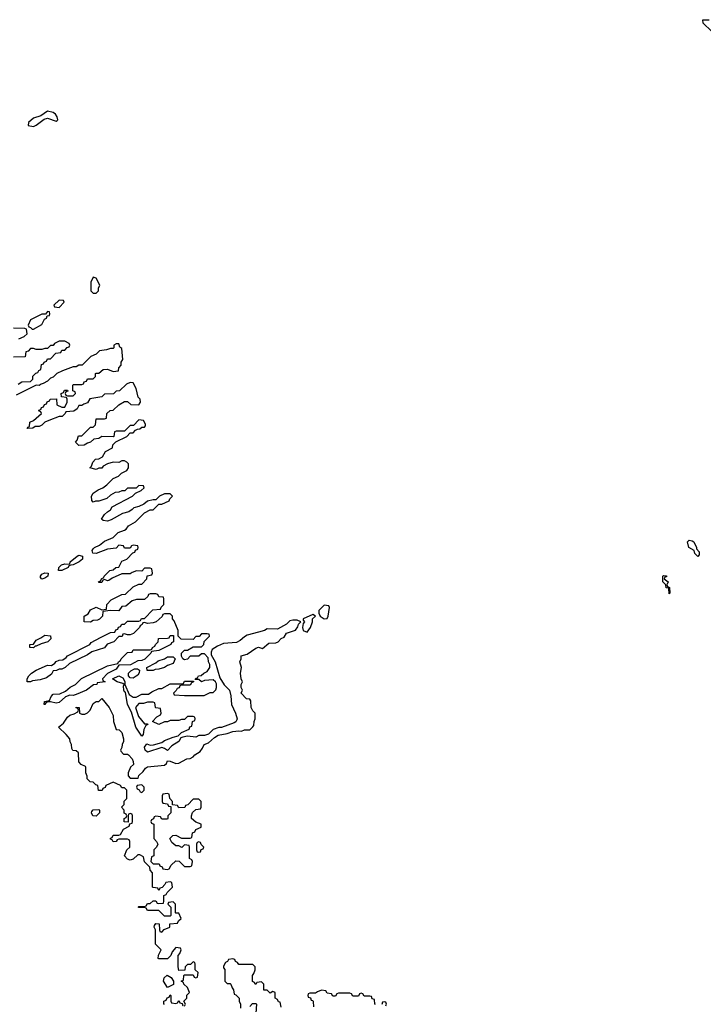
# Model space of a CAD drawing. Header units: inches. Extents: x 2601682 to 2755810, y 449311 to 584050.
# Tile 306 of 505: x 2677094 to 2681889, y 484608 to 491511. Entities that reach past the tile are written whole.
import ezdxf

# ---------------------------------------------------------------- set-up
doc = ezdxf.new("R2010")
doc.units = ezdxf.units.IN
doc.header["$MEASUREMENT"] = 0
for name, color, linetype in [('C6478', 7, 'Continuous'), ('C6479', 7, 'Continuous'), ('C6488', 7, 'Continuous'), ('C6489', 7, 'Continuous')]:
    doc.layers.add(name, color=color, linetype=linetype)

msp = doc.modelspace()

# ---------------------------------------------------------------- linework, layer by layer
at = {"layer": 'C6478', "color": 2, "elevation": 10}
for points in [[(2677610, 489706), (2677592, 489670), (2677594, 489610), (2677610, 489594), (2677630, 489594), (2677646, 489610), (2677646, 489630), (2677655.3, 489650), (2677630, 489698)], [(2677370, 489546), (2677334, 489510), (2677338, 489498), (2677370, 489494), (2677406, 489530), (2677402, 489542)], [(2677290, 489466), (2677274, 489446), (2677250, 489446), (2677170, 489406), (2677154, 489370), (2677158, 489358), (2677170, 489354), (2677182, 489342), (2677190, 489342), (2677250, 489374), (2677267.3, 489412.7), (2677282, 489418), (2677286, 489434), (2677302, 489438), (2677306, 489450), (2677302, 489462)], [(2677390, 487648.7), (2677366, 487650), (2677368, 487670), (2677388, 487690), (2677410, 487696), (2677446, 487694), (2677448, 487710), (2677498, 487750), (2677510, 487756), (2677534, 487750), (2677534, 487730), (2677510.7, 487709.3), (2677470, 487688.7), (2677452, 487688), (2677438, 487682), (2677434, 487670)], [(2677250, 487589.2), (2677240.2, 487600.2), (2677239, 487610), (2677250, 487624.7), (2677270, 487634), (2677294, 487630), (2677291.3, 487610), (2677270, 487595.3)], [(2679230, 487406), (2679192, 487370), (2679191.3, 487350), (2679202, 487330), (2679230, 487311), (2679250, 487312), (2679257.2, 487330), (2679266, 487390), (2679262, 487402)], [(2679150, 487342), (2679082, 487310), (2679082, 487302), (2679092, 487290), (2679082, 487278), (2679078, 487250), (2679082, 487230), (2679110, 487218), (2679134, 487250), (2679148, 487290), (2679148.4, 487311.6), (2679168, 487330)], [(2677190, 487108), (2677166, 487110), (2677166, 487130), (2677190, 487134), (2677210, 487162), (2677243.1, 487176.9), (2677270, 487196), (2677311.3, 487191.3), (2677312, 487170), (2677291, 487149), (2677243.6, 487136.4), (2677210, 487118), (2677202, 487118)], [(2677470, 486774), (2677444.7, 486775.3), (2677415.3, 486764.7), (2677370, 486724), (2677350, 486719.3), (2677311, 486729), (2677291.6, 486728.4), (2677278, 486722), (2677270, 486709), (2677266, 486710), (2677269.2, 486730.8), (2677302, 486738), (2677314.6, 486765.4), (2677330, 486782), (2677374.6, 486785.4), (2677416.4, 486803.6), (2677448.4, 486831.6), (2677486, 486850), (2677528.4, 486891.6), (2677710, 486982), (2677782, 486998), (2677786, 487010), (2677802, 487018), (2677806, 487030), (2677850, 487074), (2677882, 487078), (2677890, 487094), (2678010, 487094), (2678022, 487098), (2678026, 487110), (2678042, 487118), (2678046, 487130), (2678066, 487150), (2678067.3, 487172.7), (2678130, 487174), (2678142, 487178), (2678150, 487194), (2678172.7, 487192.7), (2678174, 487150), (2678158, 487142), (2678154, 487130), (2678070, 487088), (2678018, 487082), (2678014, 487070), (2677971.6, 487028.4), (2677950, 487018), (2677923.6, 487016.4), (2677872, 486988), (2677790, 486986), (2677770, 486958), (2677710, 486928), (2677674, 486890), (2677678, 486878), (2677694, 486870), (2677638, 486862), (2677634, 486850), (2677612.7, 486847.3), (2677562, 486810), (2677490, 486779)], [(2677988.4, 486948.4), (2677986, 486970), (2678050, 487002), (2678064.7, 487015.3), (2678110, 487031.3), (2678130, 487044.7), (2678170, 487044.7), (2678184.7, 487030), (2678170, 486998), (2678130, 486984), (2678110, 486969), (2678070, 486958), (2678043.6, 486956.4), (2678030, 486948.7)], [(2677890, 486895.3), (2677870, 486898), (2677858, 486910), (2677858, 486930), (2677874.6, 486945.4), (2677900.4, 486959.6), (2677919.6, 486959.6), (2677934, 486950), (2677932.7, 486932.7), (2677923.6, 486916.4), (2677910, 486908.7)], [(2677950, 486146), (2677918, 486142), (2677914, 486130), (2677918, 486118), (2677932.7, 486112.7), (2677938, 486098), (2677950, 486094), (2677966, 486110), (2677966, 486130)], [(2678130, 486086), (2678098, 486082), (2678094, 486070), (2678094, 486030), (2678098, 486018), (2678130, 486014), (2678138, 485998), (2678154, 485994), (2678154, 485950), (2678134, 485930), (2678134, 485910), (2678130, 485906), (2678090, 485906), (2678082, 485922), (2678050, 485926), (2678038, 485922), (2678032.7, 485907.3), (2678018, 485902), (2678014, 485890), (2678018, 485878), (2678034, 485870), (2678034, 485770), (2678054, 485750), (2678062, 485730), (2678054, 485710), (2678034, 485690), (2678034, 485650), (2678018, 485642), (2678014, 485610), (2678030, 485594), (2678072.7, 485592.7), (2678078, 485578), (2678092.7, 485572.7), (2678098, 485558), (2678130, 485554), (2678142, 485558), (2678156.4, 485583.6), (2678190, 485614), (2678212.7, 485612.7), (2678250, 485574), (2678290, 485574), (2678302, 485578), (2678306, 485610), (2678302, 485622), (2678286, 485630), (2678286, 485710), (2678282, 485722), (2678250, 485726), (2678232, 485708), (2678210, 485718), (2678190, 485718), (2678162, 485742), (2678148, 485770), (2678168.4, 485791.6), (2678190, 485794), (2678230, 485774), (2678290, 485774), (2678302, 485778), (2678306, 485810), (2678322, 485818), (2678330, 485834), (2678366, 485850), (2678366, 485870), (2678330, 485886), (2678298, 485910), (2678298, 485930), (2678307.3, 485952.7), (2678330, 485974), (2678362, 485978), (2678366, 485990), (2678366, 486030), (2678350, 486046), (2678310, 486046), (2678272.7, 486007.3), (2678258, 486002), (2678252.7, 485987.3), (2678210, 485986), (2678202, 486002), (2678166, 486006), (2678166, 486030), (2678146, 486050), (2678142, 486082)], [(2677630, 485928), (2677608, 485930), (2677598, 485950), (2677600.4, 485959.6), (2677608.4, 485971.6), (2677650, 485974), (2677654, 485970), (2677654, 485950)], [(2678350, 485746), (2678338, 485742), (2678334, 485730), (2678334, 485690), (2678338, 485678), (2678350, 485674), (2678362, 485678), (2678367.3, 485692.7), (2678382, 485698), (2678386, 485710), (2678367.3, 485727.3), (2678362, 485742)], [(2678130, 484726), (2678102, 484770), (2678107.3, 484792.7), (2678128, 484812), (2678156.9, 484796.9), (2678174, 484770), (2678172, 484748)]]:
    msp.add_lwpolyline(points, close=True, dxfattribs=at)
for points in [[(2677087.3, 489272.7), (2677126, 489290), (2677146, 489310), (2677142, 489342), (2677130, 489346), (2677050, 489348)], [(2677083.1, 488956.9), (2677108.7, 488971.3), (2677170, 488974), (2677186, 488990), (2677187.3, 489012.7), (2677207.3, 489032.7), (2677222, 489038), (2677227.3, 489052.7), (2677242, 489058), (2677247.3, 489092.7), (2677262, 489098), (2677266, 489110), (2677282, 489118), (2677290, 489134), (2677310, 489134), (2677347.3, 489172.7), (2677382, 489178), (2677390, 489194), (2677410, 489194), (2677427.3, 489212.7), (2677442, 489218), (2677446, 489230), (2677442, 489242), (2677410, 489258), (2677370, 489258), (2677338, 489242), (2677330, 489226), (2677310, 489226), (2677290, 489206), (2677270, 489206), (2677250, 489198), (2677210, 489198), (2677190, 489206), (2677170, 489206), (2677152.7, 489187.3), (2677138, 489182), (2677131.6, 489148.4), (2677050, 489146)], [(2678250, 484594), (2678258, 484610), (2678246, 484630), (2678266, 484650), (2678267.3, 484672.7), (2678286, 484690), (2678270, 484726), (2678246, 484750), (2678242, 484762), (2678226, 484770), (2678242, 484778), (2678246, 484810), (2678250, 484814), (2678310, 484814), (2678318, 484798), (2678330, 484794), (2678342, 484798), (2678346, 484830), (2678326, 484850), (2678326, 484890), (2678322, 484902), (2678310, 484906), (2678292.7, 484887.3), (2678270, 484886), (2678254, 484870), (2678252.7, 484847.3), (2678210, 484846), (2678206, 484870), (2678206, 484950), (2678216.4, 484963.6), (2678226, 484990), (2678222, 485002), (2678190, 485006), (2678163.6, 484976.4), (2678154, 484950), (2678130, 484926), (2678070, 484926), (2678066, 484930), (2678068.4, 484951.6), (2678086, 484990), (2678046, 485030), (2678046, 485130), (2678038, 485150), (2678040.4, 485159.6), (2678050, 485174), (2678072.7, 485172.7), (2678074, 485130), (2678078, 485118), (2678090, 485114), (2678107.3, 485132.7), (2678146, 485150), (2678147.3, 485172.7), (2678202, 485178), (2678207.3, 485192.7), (2678226, 485210), (2678210, 485246), (2678190, 485246), (2678186, 485250), (2678186, 485310), (2678170, 485326), (2678138, 485322), (2678134, 485310), (2678154, 485290), (2678154, 485230), (2678150, 485226), (2678110, 485226), (2678070, 485266), (2677990, 485266), (2677982, 485282), (2677970, 485286), (2677930, 485286), (2677926, 485290), (2677930, 485294), (2677970, 485294), (2677982, 485298), (2677990, 485314), (2678010, 485314), (2678030, 485334), (2678050, 485334), (2678058, 485318), (2678070, 485314), (2678102, 485318), (2678106, 485330), (2678106, 485370), (2678122, 485378), (2678127.3, 485392.7), (2678166, 485430), (2678162, 485462), (2678150, 485466), (2678118, 485462), (2678112.7, 485447.3), (2678092.7, 485427.3), (2678078, 485422), (2678070, 485406), (2678062, 485422), (2678030, 485426), (2678026, 485430), (2678026, 485530), (2678008.4, 485548.4), (2678006, 485570), (2677970, 485606), (2677962, 485642), (2677936.4, 485656.4), (2677923.6, 485656.4), (2677890, 485626), (2677870, 485618), (2677850, 485626), (2677828.4, 485648.4), (2677846, 485690), (2677866, 485710), (2677866, 485750), (2677862, 485762), (2677850, 485766), (2677790, 485766), (2677778, 485762), (2677771.6, 485748.4), (2677750, 485746), (2677742, 485762), (2677730, 485766), (2677730, 485774), (2677742, 485778), (2677750, 485794), (2677790, 485794), (2677802, 485798), (2677823.1, 485836.9), (2677862, 485858), (2677866, 485874), (2677882, 485878), (2677886, 485890), (2677886, 485930), (2677882, 485942), (2677870, 485946), (2677858, 485942), (2677854, 485930), (2677854, 485886), (2677827.3, 485887.3), (2677826, 485910), (2677842, 485918), (2677846, 485930), (2677842, 485942), (2677827.3, 485947.3), (2677826, 485970), (2677808, 485990), (2677826, 486010), (2677827.3, 486032.7), (2677846, 486050), (2677846, 486110), (2677830, 486126), (2677810, 486126), (2677802, 486142), (2677750, 486166), (2677698, 486142), (2677692.7, 486127.3), (2677678, 486122), (2677672.7, 486107.3), (2677647.3, 486107.3), (2677642, 486142), (2677627.3, 486147.3), (2677610, 486166), (2677587.3, 486167.3), (2677568.4, 486188.4), (2677567.3, 486207.3), (2677558, 486230), (2677558, 486270), (2677555.3, 486275.3), (2677526, 486290), (2677508.4, 486308.4), (2677506, 486370), (2677490, 486386), (2677467.3, 486387.3), (2677460.4, 486400.4), (2677458, 486430), (2677448.4, 486448.4), (2677446, 486470), (2677420.4, 486500.4), (2677366, 486550), (2677400.4, 486579.6), (2677430, 486622), (2677444.7, 486635.3), (2677476.4, 486643.6), (2677502, 486658), (2677506, 486670), (2677502, 486682), (2677490, 486686), (2677489.1, 486690.9), (2677511.3, 486690), (2677514, 486650), (2677530, 486642), (2677550, 486642), (2677570, 486652), (2677588, 486670), (2677610, 486718), (2677630, 486731.3), (2677648, 486732), (2677670, 486751), (2677722, 486690), (2677750, 486634), (2677751, 486590), (2677770, 486534), (2677791.6, 486531.6), (2677810, 486514), (2677822, 486470), (2677822, 486450), (2677812, 486430), (2677811.3, 486408.7), (2677802, 486390), (2677803.6, 486383.6), (2677822, 486362), (2677850, 486362), (2677856.9, 486356.9), (2677882, 486330), (2677891.1, 486311.1), (2677892, 486290), (2677872, 486270), (2677854, 486230), (2677854, 486210), (2677870, 486194), (2677926, 486194), (2677928.9, 486211.1), (2677960.4, 486239.6), (2677976.4, 486263.6), (2677990, 486272), (2678110, 486284.7), (2678123.1, 486296.9), (2678130, 486314), (2678150, 486312), (2678190, 486296), (2678210, 486298), (2678266, 486330), (2678290, 486332), (2678310, 486342), (2678323.1, 486356.9), (2678359, 486381), (2678376.4, 486403.6), (2678388, 486430), (2678418, 486442), (2678460.2, 486479.8), (2678485.2, 486494.8), (2678550, 486506), (2678590, 486521), (2678630, 486524.7), (2678650, 486522), (2678670, 486531.3), (2678707.3, 486532.7), (2678730, 486554), (2678736.4, 486563.6), (2678738, 486590), (2678746, 486610), (2678746, 486650), (2678730, 486666), (2678718, 486690), (2678716.4, 486736.4), (2678707.3, 486747.3), (2678686, 486750), (2678648, 486790), (2678658, 486810), (2678648.4, 486828.4), (2678648, 486850), (2678658, 486870), (2678648, 486890), (2678642, 486930), (2678648.7, 486970), (2678638, 487010), (2678648, 487030), (2678648.4, 487051.6), (2678690, 487062), (2678750, 487104.7), (2678770, 487112), (2678798, 487102), (2678840.4, 487139.6), (2678890, 487142), (2678906, 487150), (2678927.3, 487172.7), (2678950, 487182), (2678966, 487210), (2679029.1, 487230.9), (2679044.7, 487255.3), (2679050, 487274), (2679066, 487290), (2679040.4, 487300.4), (2679010, 487301.2), (2678990, 487296), (2678965.8, 487274.2), (2678902, 487238), (2678830, 487241.2), (2678810.6, 487229.4), (2678770, 487216), (2678690, 487196), (2678670, 487184.5), (2678641.4, 487158.6), (2678614.6, 487145.4), (2678523.4, 487136.6), (2678480.9, 487119.1), (2678443.4, 487096.6), (2678436.9, 487076.9), (2678438, 487058), (2678464.7, 487010), (2678497.3, 486897.3), (2678528.1, 486848.1), (2678566.8, 486810), (2678574.8, 486770), (2678578.8, 486710), (2678607.3, 486650), (2678619.1, 486610), (2678617.1, 486602.9), (2678610.5, 486589.5), (2678598.8, 486581.2), (2678510, 486549), (2678490, 486548.7), (2678450, 486535.3), (2678417.5, 486502.5), (2678390, 486492.7), (2678350, 486493.2), (2678330, 486482), (2678270, 486489), (2678238, 486482), (2678224.7, 486475.3), (2678210.5, 486449.5), (2678160.5, 486419.5), (2678130, 486388), (2678110, 486402), (2678090, 486409), (2677990, 486375.3), (2677975.3, 486390), (2677969.4, 486410.6), (2677986, 486434), (2678010, 486424.7), (2678033.6, 486426.4), (2678090, 486444.7), (2678110, 486458), (2678170, 486482), (2678206, 486490), (2678230, 486514), (2678282, 486538), (2678287.3, 486552.7), (2678302, 486558), (2678306, 486590), (2678322, 486598), (2678326, 486610), (2678322, 486622), (2678310, 486626), (2678270, 486626), (2678250, 486606), (2678230, 486606), (2678210, 486598), (2678150, 486598), (2678131.6, 486588.4), (2678110, 486588), (2678068.9, 486568.9), (2678026, 486590), (2678056.4, 486623.6), (2678082, 486638), (2678086, 486650), (2678082, 486682), (2678050, 486686), (2678046, 486690), (2678042, 486722), (2678030, 486726), (2677990, 486726), (2677963.6, 486716.4), (2677930, 486718), (2677906, 486690), (2677926.4, 486626.4), (2677970, 486574), (2677990, 486574), (2677994, 486570), (2677978, 486562), (2677964.7, 486535.3), (2677959.6, 486500.4), (2677950, 486488), (2677909.3, 486550), (2677877.2, 486657.2), (2677849.3, 486710), (2677836.4, 486796.4), (2677830, 486798), (2677824, 486810), (2677822, 486838), (2677826, 486850), (2677818, 486858), (2677778, 486870), (2677746, 486890), (2677789, 486911), (2677816.9, 486896.9), (2677831.3, 486871.3), (2677831.3, 486850), (2677861, 486781), (2677890, 486762), (2677910, 486762), (2677950, 486782), (2677996.4, 486783.6), (2678020.4, 486799.6), (2678070, 486822), (2678090, 486822), (2678150, 486854), (2678230, 486854), (2678242, 486858), (2678250, 486874), (2678314, 486874), (2678314, 486870), (2678298, 486862), (2678290, 486846), (2678230, 486846), (2678218, 486842), (2678212.7, 486827.3), (2678198, 486822), (2678192.7, 486807.3), (2678174, 486790), (2678178, 486778), (2678250, 486772), (2678387.3, 486772.7), (2678430, 486794), (2678450, 486794), (2678470, 486814), (2678475.3, 486830), (2678474, 486854), (2678468, 486870), (2678450, 486882), (2678390, 486878), (2678370, 486868), (2678350, 486886), (2678326, 486886), (2678330, 486894), (2678342, 486898), (2678348.4, 486911.6), (2678367.3, 486912.7), (2678386, 486930), (2678410, 486942), (2678428, 486970), (2678428, 486990), (2678418, 487010), (2678416.4, 487036.4), (2678390, 487066), (2678370, 487066), (2678350, 487048), (2678290, 487048), (2678271, 487029), (2678250, 487024), (2678238, 487030), (2678228, 487050), (2678229, 487071), (2678250, 487092), (2678270, 487092), (2678310, 487114), (2678370, 487114), (2678386, 487130), (2678387.3, 487152.7), (2678426, 487190), (2678422, 487202), (2678410, 487206), (2678370, 487206), (2678352.7, 487187.3), (2678330, 487186), (2678310, 487166), (2678227.3, 487167.3), (2678206, 487190), (2678206, 487230), (2678176.4, 487296.4), (2678166, 487310), (2678166, 487330), (2678150, 487346), (2678110, 487346), (2678098, 487342), (2678092.7, 487327.3), (2678051.1, 487288.9), (2678030, 487282), (2677990, 487278), (2677970, 487286), (2677958, 487282), (2677954, 487270), (2677938, 487262), (2677934, 487250), (2677892.7, 487207.3), (2677870, 487198), (2677850, 487198), (2677830, 487206), (2677818, 487202), (2677812.7, 487187.3), (2677790, 487186), (2677754, 487150), (2677706.8, 487133.2), (2677690, 487108), (2677601, 487079), (2677570, 487058), (2677443.6, 486996.4), (2677414, 486970), (2677390, 486958), (2677370, 486958), (2677351.6, 486948.4), (2677330, 486946), (2677316.9, 486923.1), (2677282, 486898), (2677238, 486882), (2677184.7, 486875.3), (2677170, 486868.7), (2677146, 486870), (2677146, 486890), (2677158, 486910), (2677178, 486930), (2677209, 486951), (2677290, 486984.7), (2677316.4, 486983.6), (2677340.4, 486999.6), (2677350, 487012), (2677370, 487022), (2677396.4, 487023.6), (2677420.4, 487039.6), (2677430, 487052), (2677586, 487130), (2677596.4, 487143.6), (2677660.4, 487179.6), (2677730, 487214), (2677762, 487218), (2677767.3, 487232.7), (2677782, 487238), (2677787.3, 487252.7), (2677802, 487258), (2677810, 487274), (2677830, 487274), (2677850, 487294), (2677930, 487294), (2677942, 487298), (2677947.3, 487312.7), (2677970, 487314), (2678027.3, 487372.7), (2678082, 487378), (2678087.3, 487392.7), (2678106, 487410), (2678106, 487450), (2678102, 487462), (2678070, 487466), (2678062, 487482), (2678050, 487486), (2678010, 487486), (2677998, 487482), (2677992.7, 487467.3), (2677970, 487446), (2677912.7, 487447.3), (2677883.6, 487436.4), (2677839.6, 487400.4), (2677810, 487398), (2677790, 487366), (2677730, 487368), (2677678, 487362), (2677674, 487330), (2677652.7, 487307.3), (2677639.6, 487300.4), (2677610, 487298), (2677590, 487288), (2677546, 487290), (2677546, 487330), (2677575.3, 487344.7), (2677590, 487374), (2677630, 487392), (2677670, 487374), (2677702, 487378), (2677706, 487410), (2677735.3, 487444.7), (2677810, 487482), (2677836.4, 487483.6), (2677890, 487534), (2677930, 487554), (2677950, 487554), (2677986, 487590), (2677987.3, 487612.7), (2678022, 487618), (2678026, 487630), (2678022, 487662), (2678010, 487666), (2677970, 487666), (2677950, 487646), (2677912.7, 487647.3), (2677883.6, 487636.4), (2677870, 487626), (2677810, 487626), (2677743.6, 487596.4), (2677719.6, 487580.4), (2677710, 487578), (2677690, 487586), (2677678, 487582), (2677670, 487566), (2677650, 487566), (2677646, 487570), (2677662, 487578), (2677670, 487594), (2677682, 487598), (2677686, 487610), (2677726, 487650), (2677750, 487654), (2677768.4, 487671.6), (2677790, 487674), (2677810, 487714), (2677846, 487730), (2677887.3, 487772.7), (2677902, 487778), (2677907.3, 487792.7), (2677922, 487798), (2677926, 487810), (2677922, 487822), (2677890, 487826), (2677878, 487822), (2677870, 487806), (2677830, 487806), (2677822, 487822), (2677790, 487826), (2677770, 487806), (2677710, 487798), (2677630, 487768), (2677606, 487770), (2677602, 487790), (2677610, 487802), (2677618, 487810), (2677654, 487826), (2677690, 487856), (2677750, 487882), (2677784.7, 487915.3), (2677830, 487932), (2677840.4, 487939.6), (2677856.4, 487963.6), (2677906, 487990), (2677970, 488054), (2678010, 488074), (2678030, 488074), (2678070, 488114), (2678090, 488114), (2678142, 488138), (2678147.3, 488152.7), (2678166, 488170), (2678150, 488186), (2678110, 488186), (2678074, 488170), (2678050, 488146), (2678030, 488146), (2677990, 488135.3), (2677965.4, 488114.6), (2677930, 488098), (2677894, 488090), (2677883.6, 488076.4), (2677859.6, 488060.4), (2677814, 488050), (2677735.3, 488004.7), (2677710, 487995.3), (2677680.4, 488000.4), (2677668, 488010), (2677690, 488042), (2677710, 488062), (2677730, 488074), (2677743.1, 488096.9), (2677886, 488170), (2677907.3, 488192.7), (2677946, 488210), (2677966, 488230), (2677962, 488242), (2677930, 488246), (2677910, 488226), (2677850, 488226), (2677831.6, 488208.4), (2677810, 488208), (2677790, 488198), (2677763.6, 488196.4), (2677730, 488178), (2677705.4, 488154.6), (2677650, 488135.3), (2677624.7, 488135.3), (2677608.7, 488128.7), (2677600.4, 488140.4), (2677598, 488170), (2677608.9, 488191.1), (2677644.7, 488215.3), (2677678, 488230), (2677706, 488250), (2677750, 488294), (2677786, 488310), (2677807.3, 488332.7), (2677846, 488350), (2677858, 488370), (2677856.4, 488396.4), (2677846, 488410), (2677830, 488418), (2677810, 488418), (2677790, 488406), (2677750, 488408), (2677710, 488398), (2677679.6, 488380.4), (2677670, 488368), (2677650, 488368), (2677630, 488358), (2677586, 488370), (2677598, 488382), (2677606, 488410), (2677626, 488430), (2677650, 488432), (2677674.6, 488445.4), (2677696.4, 488483.6), (2677746, 488510), (2677748.4, 488531.6), (2677767.3, 488552.7), (2677846, 488590), (2677870, 488614), (2677890, 488614), (2677907.3, 488632.7), (2677920.4, 488639.6), (2677936.4, 488643.6), (2677950, 488654), (2677970, 488654), (2677976.4, 488663.6), (2677976.4, 488676.4), (2677962, 488702), (2677930, 488706), (2677892.7, 488667.3), (2677870, 488666), (2677830, 488626), (2677770, 488626), (2677758, 488622), (2677754, 488590), (2677750, 488586), (2677670, 488588), (2677650, 488575.3), (2677614, 488570), (2677591, 488549), (2677570, 488542), (2677547.3, 488527.3), (2677510, 488526), (2677486, 488550), (2677496.4, 488563.6), (2677507.3, 488592.7), (2677530, 488594), (2677590, 488654), (2677610, 488654), (2677626, 488670), (2677630, 488714), (2677690, 488714), (2677702, 488718), (2677706, 488750), (2677728.4, 488771.6), (2677750, 488774), (2677788.4, 488811.6), (2677830, 488834), (2677850, 488834), (2677872.7, 488812.7), (2677930, 488812), (2677942, 488830), (2677939, 488850), (2677925.6, 488865.6), (2677910, 488926), (2677890, 488966), (2677870, 488968), (2677843.6, 488956.4), (2677794, 488910), (2677770, 488906), (2677751.6, 488888.4), (2677690, 488886), (2677670, 488866), (2677586, 488854), (2677570, 488826), (2677543.6, 488816.4), (2677530, 488806), (2677510, 488806), (2677498, 488782), (2677472.7, 488767.3), (2677418, 488762), (2677414, 488750), (2677391.6, 488728.4), (2677370, 488728.7), (2677298, 488702), (2677271.1, 488688.9), (2677250, 488668), (2677230, 488658), (2677202, 488658), (2677187.3, 488647.3), (2677146, 488646), (2677150, 488654), (2677162, 488658), (2677166, 488690), (2677190, 488702), (2677246, 488750), (2677242, 488762), (2677230, 488766), (2677227.3, 488772.7), (2677242, 488778), (2677247.3, 488792.7), (2677262, 488798), (2677267.3, 488812.7), (2677282, 488818), (2677287.3, 488832.7), (2677302, 488838), (2677308.4, 488851.6), (2677352.7, 488852.7), (2677354, 488810), (2677390, 488794), (2677410, 488794), (2677426, 488830), (2677426, 488850), (2677422, 488862), (2677387.3, 488867.3), (2677386, 488890), (2677402, 488898), (2677407.3, 488912.7), (2677430, 488914), (2677432.7, 488907.3), (2677418, 488902), (2677414, 488890), (2677418, 488878), (2677430, 488874), (2677470, 488874), (2677486, 488890), (2677482, 488902), (2677466, 488910), (2677466, 488950), (2677470, 488954), (2677530, 488954), (2677542, 488958), (2677547.3, 488972.7), (2677562, 488978), (2677570, 488994), (2677610, 488994), (2677626, 489010), (2677626, 489030), (2677630, 489034), (2677650, 489034), (2677680.4, 489059.6), (2677710, 489062), (2677750, 489044.7), (2677786, 489050), (2677788.4, 489071.6), (2677806, 489090), (2677806, 489110), (2677818, 489130), (2677810, 489206), (2677796.4, 489216.4), (2677790, 489238), (2677770, 489238), (2677754, 489230), (2677754, 489210), (2677750, 489206), (2677730, 489206), (2677703.6, 489196.4), (2677654, 489190), (2677630, 489166), (2677594, 489150), (2677531.6, 489088.4), (2677510, 489088), (2677490, 489078), (2677470, 489078), (2677394, 489050), (2677354, 489030), (2677330, 489006), (2677310, 488998), (2677290, 488978), (2677259.6, 488960.4), (2677243.6, 488956.4), (2677230, 488946), (2677210, 488948), (2677070, 488878)], [(2678928.4, 484588.4), (2678922, 484622), (2678910, 484626), (2678902, 484642), (2678886, 484650), (2678886, 484690), (2678870, 484698), (2678850, 484686), (2678830, 484706), (2678807.3, 484707.3), (2678806, 484750), (2678790, 484766), (2678758, 484762), (2678750, 484746), (2678742, 484762), (2678727.3, 484767.3), (2678726, 484810), (2678736.4, 484823.6), (2678746, 484850), (2678746, 484870), (2678730, 484886), (2678630, 484886), (2678622, 484902), (2678607.3, 484907.3), (2678602, 484922), (2678590, 484926), (2678558, 484922), (2678552.7, 484907.3), (2678538, 484902), (2678523.6, 484876.4), (2678523.6, 484863.6), (2678532, 484852), (2678534, 484770), (2678550, 484754), (2678570, 484754), (2678574, 484750), (2678583.6, 484723.6), (2678594, 484710), (2678598, 484678), (2678610, 484674), (2678634, 484650), (2678634, 484630), (2678642, 484610), (2678642, 484582)], [(2679590, 484606), (2679586, 484610), (2679582, 484642), (2679567.3, 484647.3), (2679562, 484662), (2679550, 484666), (2679510, 484666), (2679502, 484682), (2679490, 484686), (2679478, 484682), (2679470, 484666), (2679430, 484666), (2679422, 484682), (2679410, 484686), (2679330, 484686), (2679318, 484682), (2679310, 484666), (2679290, 484666), (2679282, 484682), (2679250, 484686), (2679242, 484702), (2679210, 484706), (2679183.6, 484696.4), (2679170, 484686), (2679130, 484686), (2679118, 484682), (2679114, 484670), (2679118, 484658), (2679132.7, 484652.7), (2679138, 484638), (2679150, 484634), (2679152.7, 484627.3), (2679154, 484590)], [(2678110, 484606), (2678106, 484610), (2678106, 484630), (2678122, 484638), (2678127.3, 484652.7), (2678142, 484658), (2678150, 484674), (2678154, 484670), (2678154, 484630), (2678158, 484618), (2678190, 484614), (2678202, 484618), (2678210, 484634), (2678218, 484618), (2678234, 484614), (2678238, 484598)], [(2679662, 484598), (2679666, 484610), (2679662, 484622), (2679650, 484626), (2679638, 484622), (2679634, 484606)], [(2678707.3, 484592.7), (2678727.3, 484612.7), (2678750, 484614), (2678754, 484610), (2678750, 484546)]]:
    msp.add_lwpolyline(points, dxfattribs=at)
at = {"layer": 'C6479', "color": 2, "elevation": 10}
msp.add_lwpolyline([(2677290, 490869.3), (2677242, 490838), (2677190, 490821.2), (2677156, 490790), (2677154, 490770), (2677190, 490762.8), (2677210, 490770.8), (2677266.3, 490813.7), (2677290, 490822), (2677350, 490801), (2677356.5, 490803.5), (2677362, 490810), (2677358, 490830), (2677345.2, 490850), (2677330, 490860.9)], close=True, dxfattribs=at)
at = {"layer": 'C6488', "color": 2, "elevation": 6}
for points in [[(2681850, 487748), (2681828.4, 487768.4), (2681826, 487790), (2681788, 487810), (2681778, 487850), (2681790, 487862), (2681810, 487858), (2681822, 487850), (2681842, 487810), (2681842, 487802), (2681859.6, 487779.6), (2681859.6, 487760.4)], [(2681650, 487486), (2681646, 487526), (2681628.9, 487528.9), (2681626, 487550), (2681606, 487570), (2681606, 487610), (2681610, 487614), (2681631.6, 487611.6), (2681630, 487606), (2681618, 487602), (2681614, 487590), (2681642, 487570), (2681634, 487550), (2681638, 487538), (2681651.3, 487530), (2681654, 487490)]]:
    msp.add_lwpolyline(points, close=True, dxfattribs=at)
at = {"layer": 'C6489', "color": 2, "elevation": 6}
msp.add_lwpolyline([(2681946, 491430), (2681887.3, 491487.3), (2681886, 491510), (2681930, 491511.3)], dxfattribs=at)

doc.saveas('drawing.dxf')
